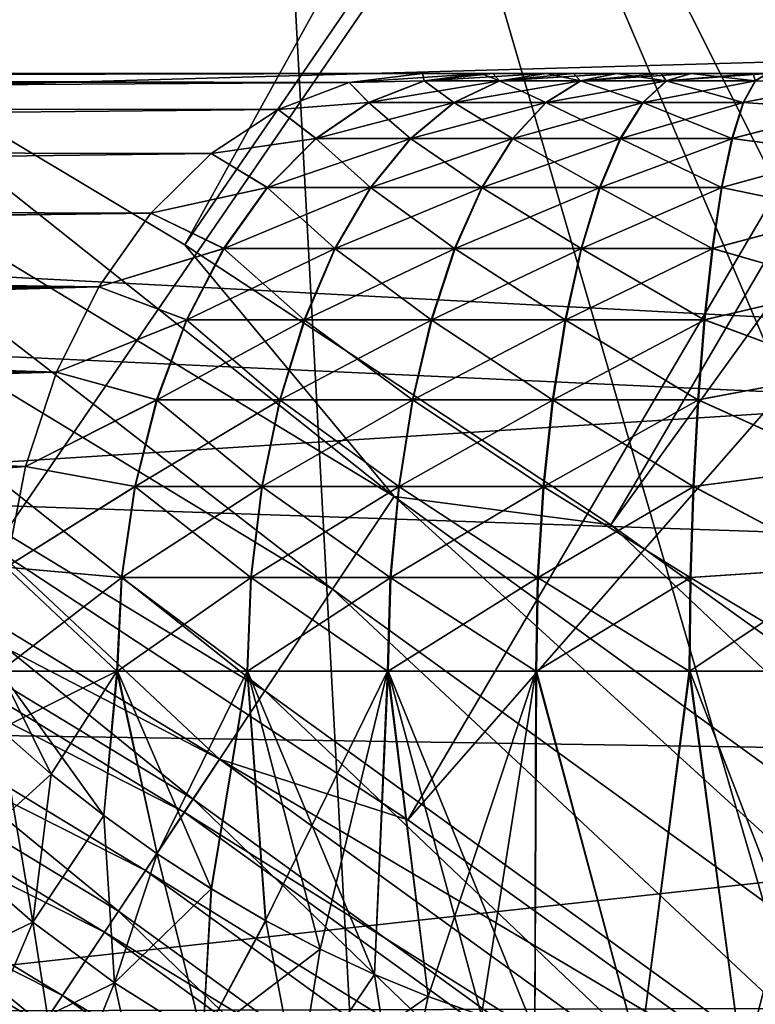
# Model space of a CAD drawing. Header units: metres. Extents: x -37.4 to 37.6, y -35 to 35.
# Tile 291 of 372: x 10.7 to 11.9, y 16.2 to 17.8. Entities that reach past the tile are written whole.
import ezdxf

# ---------------------------------------------------------------- set-up
doc = ezdxf.new("R2010")
doc.units = ezdxf.units.M
doc.layers.add('solid_506616_SW0001', color=7, linetype='CONTINUOUS')

msp = doc.modelspace()

# ---------------------------------------------------------------- linework, layer by layer
at = {"layer": 'solid_506616_SW0001'}
for points in [[(15.42885, 27.849329, 6.765283), (9.218239, 17.7777, 20.116411), (8.4757, 18.143457, 20.116411)], [(15.42885, 27.849329, 6.765283), (9.945026, 17.381571, 20.116411), (9.218239, 17.7777, 20.116411)], [(15.42885, 27.849329, 6.765283), (17.333937, 26.705227, 6.765283), (9.945026, 17.381571, 20.116411)], [(10.242582, 17.901627, 20.646507), (10.973617, 17.46306, 20.646507), (16.699854, 27.80756, 7.295379)], [(10.973617, 17.46306, 20.646507), (17.660151, 27.207804, 7.295379), (16.699854, 27.80756, 7.295379)], [(10.973617, 17.46306, 20.646507), (11.685904, 16.994658, 20.646507), (17.660151, 27.207804, 7.295379)], [(11.685904, 16.994658, 20.646507), (18.598932, 26.5749, 7.295379), (17.660151, 27.207804, 7.295379)], [(17.333937, 26.705227, 6.765283), (10.654824, 16.955744, 20.116411), (9.945026, 17.381571, 20.116411)], [(17.333937, 26.705227, 6.765283), (11.346418, 16.50095, 20.116411), (10.654824, 16.955744, 20.116411)], [(17.333937, 26.705227, 6.765283), (19.154575, 25.431021, 6.765283), (11.346418, 16.50095, 20.116411)], [(11.685904, 16.994658, 20.646507), (12.378224, 16.497221, 20.646507), (18.598932, 26.5749, 7.295379)], [(19.154575, 25.431021, 6.765283), (12.018627, 16.017963, 20.116411), (11.346418, 16.50095, 20.116411)], [(2.955461, 16.741091, -118.800003), (-11.07969, 19.325901, -118.800003), (11.07969, 19.325901, -118.800003)], [(4.404705, 16.419394, -118.800003), (2.955461, 16.741091, -118.800003), (11.07969, 19.325901, -118.800003)], [(5.820443, 15.972525, -118.800003), (4.404705, 16.419394, -118.800003), (11.07969, 19.325901, -118.800003)], [(5.563534, 18.167198, -102.800003), (7.084664, 17.629654, -102.800003), (11.07969, 19.325901, -102.800003)], [(5.820443, 15.972525, -118.800003), (11.07969, 19.325901, -118.800003), (19.325901, 11.07969, -118.800003)], [(7.084664, 17.629654, -102.800003), (8.553903, 16.965553, -102.800003), (11.07969, 19.325901, -102.800003)], [(8.553903, 16.965553, -102.800003), (9.961311, 16.179316, -102.800003), (11.07969, 19.325901, -102.800003)], [(9.961311, 16.179316, -102.800003), (11.29814, 15.275865, -102.800003), (11.07969, 19.325901, -102.800003)], [(11.07969, 19.325901, -102.800003), (19.325901, 11.07969, -118.800003), (11.07969, 19.325901, -118.800003)], [(19.325901, 11.07969, -102.800003), (19.325901, 11.07969, -118.800003), (11.07969, 19.325901, -102.800003)], [(14.7827, 11.936046, -102.800003), (19.325901, 11.07969, -102.800003), (11.07969, 19.325901, -102.800003)], [(13.717233, 13.146718, -102.800003), (14.7827, 11.936046, -102.800003), (11.07969, 19.325901, -102.800003)], [(12.552989, 14.262619, -102.800003), (13.717233, 13.146718, -102.800003), (11.07969, 19.325901, -102.800003)], [(11.29814, 15.275865, -102.800003), (12.552989, 14.262619, -102.800003), (11.07969, 19.325901, -102.800003)], [(2.285989, 17.854227, -3.846846), (29.793741, 18.366613, -3.846846), (30.954493, 16.334408, -3.846846)], [(7.084486, 17.629759, -3.596469), (28.854807, 18.253193, -3.596469), (5.563947, 18.167055, -3.596469)], [(8.553782, 16.965578, -3.596469), (28.854807, 18.253193, -3.596469), (7.084486, 17.629759, -3.596469)], [(9.96154, 16.179197, -3.596469), (28.854807, 18.253193, -3.596469), (8.553782, 16.965578, -3.596469)], [(9.96154, 16.179197, -3.596469), (30.033173, 16.241463, -3.596469), (28.854807, 18.253193, -3.596469)], [(7.922601, 18.122896, 73.908539), (7.914448, 18.111372, 73.993156), (11.377851, 15.660267, 73.912338)], [(7.926574, 18.128437, 73.823029), (7.922601, 18.122896, 73.908539), (11.381759, 15.665631, 73.742737)], [(7.922601, 18.122896, 73.908539), (11.377851, 15.660267, 73.912338), (11.381759, 15.665631, 73.742737)], [(7.926574, 18.128437, 73.823029), (10.907523, 16.009262, 73.742653), (9.951627, 16.696335, 73.741989)], [(7.926574, 18.128437, 73.823029), (11.381759, 15.665631, 73.742737), (10.907523, 16.009262, 73.742653)], [(7.914448, 18.111372, 73.993156), (7.902176, 18.093946, 74.076248), (11.377851, 15.660267, 73.912338)], [(7.902176, 18.093946, 74.076248), (7.885874, 18.070747, 74.157204), (11.357141, 15.631762, 74.078407)], [(7.902176, 18.093946, 74.076248), (11.357141, 15.631762, 74.078407), (11.377851, 15.660267, 73.912338)], [(7.885874, 18.070747, 74.157204), (7.865663, 18.041946, 74.235443), (11.357141, 15.631762, 74.078407)], [(7.865663, 18.041946, 74.235443), (7.841691, 18.007755, 74.310371), (11.320217, 15.580941, 74.236122)], [(7.865663, 18.041946, 74.235443), (11.320217, 15.580941, 74.236122), (11.357141, 15.631762, 74.078407)], [(7.841691, 18.007755, 74.310371), (7.814134, 17.968424, 74.381454), (11.320217, 15.580941, 74.236122)], [(7.814134, 17.968424, 74.381454), (7.783196, 17.924244, 74.448158), (11.268145, 15.50927, 74.380936)], [(7.814134, 17.968424, 74.381454), (11.268145, 15.50927, 74.380936), (11.320217, 15.580941, 74.236122)], [(7.783196, 17.924244, 74.448158), (7.749104, 17.87554, 74.509995), (11.268145, 15.50927, 74.380936)], [(9.825374, 17.734961, 20.937851), (11.220584, 16.886839, 20.937851), (9.915587, 17.8978, 20.805447)], [(9.915587, 17.8978, 20.805447), (11.323609, 17.041889, 20.805447), (10.242582, 17.901627, 20.646507)], [(11.220584, 16.886839, 20.937851), (11.323609, 17.041889, 20.805447), (9.915587, 17.8978, 20.805447)], [(11.323609, 17.041889, 20.805447), (10.973617, 17.46306, 20.646507), (10.242582, 17.901627, 20.646507)], [(7.749104, 17.87554, 74.509995), (7.712108, 17.822666, 74.566513), (11.202425, 15.418814, 74.508682)], [(7.749104, 17.87554, 74.509995), (11.202425, 15.418814, 74.508682), (11.268145, 15.50927, 74.380936)], [(3.792143, 17.596012, -3.846846), (2.285989, 17.854227, -3.846846), (30.954493, 16.334408, -3.846846)], [(7.712108, 17.822666, 74.566513), (7.672482, 17.766016, 74.617294), (11.202425, 15.418814, 74.508682)], [(7.672482, 17.766016, 74.617294), (7.630515, 17.706003, 74.661964), (11.12495, 15.31218, 74.615677)], [(7.672482, 17.766016, 74.617294), (11.12495, 15.31218, 74.615677), (11.202425, 15.418814, 74.508682)], [(5.00411, 17.736166, -137.124313), (5.12132, 17.75, -137.007111), (11.248532, 17.734808, -143.379898)], [(5.00411, 17.736166, -135.475677), (11.248532, 17.734808, -129.220108), (11.371321, 17.75, -129.342896)], [(5.12132, 17.75, -135.592896), (5.00411, 17.736166, -135.475677), (11.371321, 17.75, -129.342896)], [(5.12132, 17.75, -137.007111), (11.371321, 17.75, -143.257111), (11.248532, 17.734808, -143.379898)], [(11.371321, 17.75, -129.342896), (11.371321, 17.75, -143.257111), (5.12132, 17.75, -137.007111)], [(5.12132, 17.75, -135.592896), (11.371321, 17.75, -129.342896), (5.12132, 17.75, -137.007111)], [(11.248532, 17.734808, -143.379898), (11.371321, 17.75, -143.257111), (11.373954, 17.737688, -143.467087)], [(11.248532, 17.734808, -129.220108), (11.374434, 17.737688, -129.132538), (11.469727, 17.75, -129.256454)], [(11.371321, 17.75, -129.342896), (11.248532, 17.734808, -129.220108), (11.469727, 17.75, -129.256454)], [(11.371321, 17.75, -143.257111), (11.46931, 17.75, -143.343231), (11.373954, 17.737688, -143.467087)], [(11.469727, 17.75, -129.256454), (11.46931, 17.75, -143.343231), (11.371321, 17.75, -143.257111)], [(11.371321, 17.75, -129.342896), (11.469727, 17.75, -129.256454), (11.371321, 17.75, -143.257111)], [(11.499817, 17.737688, -143.55127), (11.373954, 17.737688, -143.467087), (11.46931, 17.75, -143.343231)], [(11.374434, 17.737688, -129.132538), (11.500341, 17.737688, -129.048416), (11.578197, 17.75, -129.18425)], [(11.488924, 17.75, -129.242126), (11.374434, 17.737688, -129.132538), (11.578197, 17.75, -129.18425)], [(11.488924, 17.75, -129.242126), (11.469727, 17.75, -129.256454), (11.374434, 17.737688, -129.132538)], [(11.488924, 17.75, -143.357864), (11.499817, 17.737688, -143.55127), (11.46931, 17.75, -143.343231)], [(11.488924, 17.75, -129.242126), (11.488924, 17.75, -143.357864), (11.46931, 17.75, -143.343231)], [(11.488924, 17.75, -129.242126), (11.46931, 17.75, -143.343231), (11.469727, 17.75, -129.256454)], [(11.488924, 17.75, -143.357864), (11.577741, 17.75, -143.415482), (11.499817, 17.737688, -143.55127)], [(11.578197, 17.75, -129.18425), (11.577741, 17.75, -143.415482), (11.488924, 17.75, -143.357864)], [(11.488924, 17.75, -129.242126), (11.578197, 17.75, -129.18425), (11.488924, 17.75, -143.357864)], [(11.635599, 17.737688, -143.618286), (11.499817, 17.737688, -143.55127), (11.577741, 17.75, -143.415482)], [(11.500341, 17.737688, -129.048416), (11.636159, 17.737688, -128.981476), (11.695983, 17.75, -129.126022)], [(11.623488, 17.75, -129.159592), (11.500341, 17.737688, -129.048416), (11.695983, 17.75, -129.126022)], [(11.623488, 17.75, -129.159592), (11.578197, 17.75, -129.18425), (11.500341, 17.737688, -129.048416)], [(11.623488, 17.75, -143.440399), (11.635599, 17.737688, -143.618286), (11.577741, 17.75, -143.415482)], [(11.623488, 17.75, -129.159592), (11.623488, 17.75, -143.440399), (11.577741, 17.75, -143.415482)], [(11.623488, 17.75, -129.159592), (11.577741, 17.75, -143.415482), (11.578197, 17.75, -129.18425)], [(11.623488, 17.75, -143.440399), (11.695504, 17.75, -143.473785), (11.635599, 17.737688, -143.618286)], [(11.695983, 17.75, -129.126022), (11.695504, 17.75, -143.473785), (11.623488, 17.75, -143.440399)], [(11.623488, 17.75, -129.159592), (11.695983, 17.75, -129.126022), (11.623488, 17.75, -143.440399)], [(11.778974, 17.737688, -143.666992), (11.635599, 17.737688, -143.618286), (11.695504, 17.75, -143.473785)], [(11.636159, 17.737688, -128.981476), (11.779558, 17.737688, -128.932846), (11.820474, 17.75, -129.083969)], [(11.770506, 17.75, -129.098694), (11.636159, 17.737688, -128.981476), (11.820474, 17.75, -129.083969)], [(11.770506, 17.75, -129.098694), (11.695983, 17.75, -129.126022), (11.636159, 17.737688, -128.981476)], [(11.770506, 17.75, -143.501297), (11.778974, 17.737688, -143.666992), (11.695504, 17.75, -143.473785)], [(11.770506, 17.75, -129.098694), (11.770506, 17.75, -143.501297), (11.695504, 17.75, -143.473785)], [(11.770506, 17.75, -129.098694), (11.695504, 17.75, -143.473785), (11.695983, 17.75, -129.126022)], [(11.770506, 17.75, -143.501297), (11.819964, 17.75, -143.5159), (11.778974, 17.737688, -143.666992)], [(11.820474, 17.75, -129.083969), (11.819964, 17.75, -143.5159), (11.770506, 17.75, -143.501297)], [(11.770506, 17.75, -129.098694), (11.820474, 17.75, -129.083969), (11.770506, 17.75, -143.501297)], [(11.927483, 17.737688, -143.696548), (11.778974, 17.737688, -143.666992), (11.819964, 17.75, -143.5159)], [(11.779558, 17.737688, -128.932846), (11.928082, 17.737688, -128.903381), (11.948239, 17.75, -129.058395)], [(11.924019, 17.75, -129.061905), (11.779558, 17.737688, -128.932846), (11.948239, 17.75, -129.058395)], [(11.924019, 17.75, -129.061905), (11.820474, 17.75, -129.083969), (11.779558, 17.737688, -128.932846)], [(11.92402, 17.75, -143.538086), (11.927483, 17.737688, -143.696548), (11.819964, 17.75, -143.5159)], [(11.924019, 17.75, -129.061905), (11.92402, 17.75, -143.538086), (11.819964, 17.75, -143.5159)], [(11.924019, 17.75, -129.061905), (11.819964, 17.75, -143.5159), (11.820474, 17.75, -129.083969)], [(11.924019, 17.75, -129.061905), (11.948239, 17.75, -129.058395), (11.92402, 17.75, -143.538086)], [(11.92402, 17.75, -143.538086), (11.947719, 17.75, -143.541534), (11.927483, 17.737688, -143.696548)], [(11.948239, 17.75, -129.058395), (11.947719, 17.75, -143.541534), (11.92402, 17.75, -143.538086)], [(11.947719, 17.75, -143.541534), (12.078427, 17.734808, -143.723648), (11.927483, 17.737688, -143.696548)], [(4.889808, 17.694883, -137.238617), (5.00411, 17.736166, -137.124313), (11.248532, 17.734808, -143.379898)], [(5.00411, 17.736166, -135.475677), (4.889808, 17.694883, -135.361374), (11.248532, 17.734808, -129.220108)], [(4.889808, 17.694883, -137.238617), (11.248532, 17.734808, -143.379898), (11.129476, 17.689693, -143.498947)], [(4.889808, 17.694883, -135.361374), (11.129476, 17.689693, -129.101044), (11.248532, 17.734808, -129.220108)], [(9.72647, 17.556438, 21.040487), (11.107636, 16.716852, 21.040487), (9.825374, 17.734961, 20.937851)], [(11.107636, 16.716852, 21.040487), (11.220584, 16.886839, 20.937851), (9.825374, 17.734961, 20.937851)], [(11.129476, 17.689693, -143.498947), (11.248532, 17.734808, -143.379898), (11.281004, 17.701057, -143.588089)], [(11.248532, 17.734808, -129.220108), (11.129476, 17.689693, -129.101044), (11.281549, 17.701057, -129.01149)], [(11.248532, 17.734808, -143.379898), (11.373954, 17.737688, -143.467087), (11.281004, 17.701057, -143.588089)], [(11.248532, 17.734808, -129.220108), (11.281549, 17.701057, -129.01149), (11.374434, 17.737688, -129.132538)], [(11.423473, 17.701057, -143.68338), (11.281004, 17.701057, -143.588089), (11.373954, 17.737688, -143.467087)], [(11.281549, 17.701057, -129.01149), (11.424067, 17.701057, -128.916275), (11.500341, 17.737688, -129.048416)], [(11.374434, 17.737688, -129.132538), (11.281549, 17.701057, -129.01149), (11.500341, 17.737688, -129.048416)], [(11.499817, 17.737688, -143.55127), (11.423473, 17.701057, -143.68338), (11.373954, 17.737688, -143.467087)], [(11.577171, 17.701057, -143.759247), (11.423473, 17.701057, -143.68338), (11.499817, 17.737688, -143.55127)], [(11.424067, 17.701057, -128.916275), (11.577805, 17.701057, -128.8405), (11.636159, 17.737688, -128.981476)], [(11.500341, 17.737688, -129.048416), (11.424067, 17.701057, -128.916275), (11.636159, 17.737688, -128.981476)], [(11.635599, 17.737688, -143.618286), (11.577171, 17.701057, -143.759247), (11.499817, 17.737688, -143.55127)], [(11.739463, 17.701057, -143.814362), (11.577171, 17.701057, -143.759247), (11.635599, 17.737688, -143.618286)], [(11.577805, 17.701057, -128.8405), (11.740125, 17.701057, -128.785446), (11.779558, 17.737688, -128.932846)], [(11.636159, 17.737688, -128.981476), (11.577805, 17.701057, -128.8405), (11.779558, 17.737688, -128.932846)], [(11.778974, 17.737688, -143.666992), (11.739463, 17.701057, -143.814362), (11.635599, 17.737688, -143.618286)], [(11.907566, 17.701057, -143.847824), (11.739463, 17.701057, -143.814362), (11.778974, 17.737688, -143.666992)], [(11.740125, 17.701057, -128.785446), (11.908246, 17.701057, -128.75209), (11.928082, 17.737688, -128.903381)], [(11.779558, 17.737688, -128.932846), (11.740125, 17.701057, -128.785446), (11.928082, 17.737688, -128.903381)], [(11.927483, 17.737688, -143.696548), (11.907566, 17.701057, -143.847824), (11.778974, 17.737688, -143.666992)], [(11.927483, 17.737688, -143.696548), (12.078427, 17.734808, -143.723648), (11.907566, 17.701057, -143.847824)], [(11.907566, 17.701057, -143.847824), (12.078427, 17.734808, -143.723648), (12.078427, 17.689693, -143.892014)], [(11.928082, 17.737688, -128.903381), (11.908246, 17.701057, -128.75209), (12.078427, 17.734808, -128.876358)], [(11.908246, 17.701057, -128.75209), (12.078427, 17.689693, -128.707977), (12.078427, 17.734808, -128.876358)], [(4.78195, 17.6273, -137.346481), (4.889808, 17.694883, -137.238617), (11.129476, 17.689693, -143.498947)], [(4.889808, 17.694883, -135.361374), (4.78195, 17.6273, -135.253525), (11.129476, 17.689693, -129.101044)], [(7.630515, 17.706003, 74.661964), (7.586514, 17.643072, 74.700195), (11.12495, 15.31218, 74.615677)], [(11.129476, 17.689693, -143.498947), (11.281004, 17.701057, -143.588089), (11.19269, 17.641006, -143.703064)], [(11.129476, 17.689693, -129.101044), (11.193294, 17.641006, -128.896469), (11.281549, 17.701057, -129.01149)], [(11.350938, 17.641006, -143.808914), (11.19269, 17.641006, -143.703064), (11.281004, 17.701057, -143.588089)], [(11.193294, 17.641006, -128.896469), (11.351597, 17.641006, -128.79071), (11.424067, 17.701057, -128.916275)], [(11.281549, 17.701057, -129.01149), (11.193294, 17.641006, -128.896469), (11.424067, 17.701057, -128.916275)], [(11.423473, 17.701057, -143.68338), (11.350938, 17.641006, -143.808914), (11.281004, 17.701057, -143.588089)], [(11.521657, 17.641006, -143.893173), (11.350938, 17.641006, -143.808914), (11.423473, 17.701057, -143.68338)], [(11.351597, 17.641006, -128.79071), (11.522361, 17.641006, -128.706543), (11.577805, 17.701057, -128.8405)], [(11.424067, 17.701057, -128.916275), (11.351597, 17.641006, -128.79071), (11.577805, 17.701057, -128.8405)], [(11.577171, 17.701057, -143.759247), (11.521657, 17.641006, -143.893173), (11.423473, 17.701057, -143.68338)], [(11.701922, 17.641006, -143.954391), (11.521657, 17.641006, -143.893173), (11.577171, 17.701057, -143.759247)], [(11.522361, 17.641006, -128.706543), (11.702659, 17.641006, -128.645401), (11.740125, 17.701057, -128.785446)], [(11.577805, 17.701057, -128.8405), (11.522361, 17.641006, -128.706543), (11.740125, 17.701057, -128.785446)], [(11.739463, 17.701057, -143.814362), (11.701922, 17.641006, -143.954391), (11.577171, 17.701057, -143.759247)], [(11.888643, 17.641006, -143.991547), (11.701922, 17.641006, -143.954391), (11.739463, 17.701057, -143.814362)], [(11.702659, 17.641006, -128.645401), (11.889399, 17.641006, -128.608353), (11.908246, 17.701057, -128.75209)], [(11.740125, 17.701057, -128.785446), (11.702659, 17.641006, -128.645401), (11.908246, 17.701057, -128.75209)], [(11.907566, 17.701057, -143.847824), (11.888643, 17.641006, -143.991547), (11.739463, 17.701057, -143.814362)], [(11.907566, 17.701057, -143.847824), (12.078427, 17.689693, -143.892014), (11.888643, 17.641006, -143.991547)], [(11.908246, 17.701057, -128.75209), (11.889399, 17.641006, -128.608353), (12.078427, 17.689693, -128.707977)], [(4.78195, 17.6273, -137.346481), (11.129476, 17.689693, -143.498947), (11.017767, 17.616026, -143.610657)], [(4.78195, 17.6273, -135.253525), (11.017767, 17.616026, -128.989334), (11.129476, 17.689693, -129.101044)], [(11.017767, 17.616026, -143.610657), (11.129476, 17.689693, -143.498947), (11.19269, 17.641006, -143.703064)], [(11.129476, 17.689693, -129.101044), (11.017767, 17.616026, -128.989334), (11.193294, 17.641006, -128.896469)], [(11.888643, 17.641006, -143.991547), (12.078427, 17.689693, -143.892014), (12.078427, 17.616026, -144.050003)], [(11.889399, 17.641006, -128.608353), (12.078427, 17.616026, -128.550003), (12.078427, 17.689693, -128.707977)], [(4.68363, 17.5354, -137.444794), (4.78195, 17.6273, -137.346481), (11.017767, 17.616026, -143.610657)], [(4.78195, 17.6273, -135.253525), (4.68363, 17.5354, -135.155197), (11.017767, 17.616026, -128.989334)], [(7.586514, 17.643072, 74.700195), (7.540803, 17.577681, 74.731712), (11.037954, 15.19244, 74.69883)], [(7.586514, 17.643072, 74.700195), (11.037954, 15.19244, 74.69883), (11.12495, 15.31218, 74.615677)], [(11.017767, 17.616026, -143.610657), (11.19269, 17.641006, -143.703064), (11.111185, 17.559017, -143.809174)], [(11.017767, 17.616026, -128.989334), (11.111845, 17.559017, -128.790329), (11.193294, 17.641006, -128.896469)], [(11.283995, 17.559017, -143.924744), (11.111185, 17.559017, -143.809174), (11.19269, 17.641006, -143.703064)], [(11.111845, 17.559017, -128.790329), (11.284715, 17.559017, -128.674835), (11.351597, 17.641006, -128.79071)], [(11.193294, 17.641006, -128.896469), (11.111845, 17.559017, -128.790329), (11.351597, 17.641006, -128.79071)], [(11.350938, 17.641006, -143.808914), (11.283995, 17.559017, -143.924744), (11.19269, 17.641006, -143.703064)], [(11.470424, 17.559017, -144.016769), (11.283995, 17.559017, -143.924744), (11.350938, 17.641006, -143.808914)], [(11.284715, 17.559017, -128.674835), (11.471192, 17.559017, -128.582916), (11.522361, 17.641006, -128.706543)], [(11.351597, 17.641006, -128.79071), (11.284715, 17.559017, -128.674835), (11.522361, 17.641006, -128.706543)], [(11.521657, 17.641006, -143.893173), (11.470424, 17.559017, -144.016769), (11.350938, 17.641006, -143.808914)], [(11.667277, 17.559017, -144.083633), (11.470424, 17.559017, -144.016769), (11.521657, 17.641006, -143.893173)], [(11.471192, 17.559017, -128.582916), (11.66808, 17.559017, -128.516159), (11.702659, 17.641006, -128.645401)], [(11.522361, 17.641006, -128.706543), (11.471192, 17.559017, -128.582916), (11.702659, 17.641006, -128.645401)], [(11.701922, 17.641006, -143.954391), (11.667277, 17.559017, -144.083633), (11.521657, 17.641006, -143.893173)], [(11.87118, 17.559017, -144.124207), (11.667277, 17.559017, -144.083633), (11.701922, 17.641006, -143.954391)], [(11.66808, 17.559017, -128.516159), (11.872004, 17.559017, -128.475693), (11.889399, 17.641006, -128.608353)], [(11.702659, 17.641006, -128.645401), (11.66808, 17.559017, -128.516159), (11.889399, 17.641006, -128.608353)], [(11.888643, 17.641006, -143.991547), (11.87118, 17.559017, -144.124207), (11.701922, 17.641006, -143.954391)], [(11.888643, 17.641006, -143.991547), (12.078427, 17.616026, -144.050003), (11.87118, 17.559017, -144.124207)], [(11.889399, 17.641006, -128.608353), (11.872004, 17.559017, -128.475693), (12.078427, 17.616026, -128.550003)], [(4.68363, 17.5354, -137.444794), (11.017767, 17.616026, -143.610657), (10.9168, 17.516045, -143.711624)], [(4.68363, 17.5354, -135.155197), (10.9168, 17.516045, -128.888367), (11.017767, 17.616026, -128.989334)], [(10.9168, 17.516045, -143.711624), (11.017767, 17.616026, -143.610657), (11.111185, 17.559017, -143.809174)], [(11.017767, 17.616026, -128.989334), (10.9168, 17.516045, -128.888367), (11.111845, 17.559017, -128.790329)], [(11.87118, 17.559017, -144.124207), (12.078427, 17.616026, -144.050003), (12.078427, 17.516045, -144.192795)], [(11.872004, 17.559017, -128.475693), (12.078427, 17.516045, -128.407211), (12.078427, 17.616026, -128.550003)], [(5.271108, 17.210894, -3.846846), (3.792143, 17.596012, -3.846846), (30.954493, 16.334408, -3.846846)], [(7.540803, 17.577681, 74.731712), (7.493768, 17.510281, 74.756279), (11.037954, 15.19244, 74.69883)], [(9.621166, 17.366365, 21.110979), (10.98738, 16.535868, 21.110979), (9.72647, 17.556438, 21.040487)], [(10.98738, 16.535868, 21.110979), (11.107636, 16.716852, 21.040487), (9.72647, 17.556438, 21.040487)], [(10.9168, 17.516045, -143.711624), (11.111185, 17.559017, -143.809174), (11.038497, 17.457108, -143.903793)], [(10.9168, 17.516045, -128.888367), (11.039207, 17.457108, -128.695663), (11.111845, 17.559017, -128.790329)], [(11.224294, 17.457108, -144.028061), (11.038497, 17.457108, -143.903793), (11.111185, 17.559017, -143.809174)], [(11.039207, 17.457108, -128.695663), (11.225067, 17.457108, -128.571487), (11.284715, 17.559017, -128.674835)], [(11.111845, 17.559017, -128.790329), (11.039207, 17.457108, -128.695663), (11.284715, 17.559017, -128.674835)], [(11.283995, 17.559017, -143.924744), (11.224294, 17.457108, -144.028061), (11.111185, 17.559017, -143.809174)], [(11.424733, 17.457108, -144.126984), (11.224294, 17.457108, -144.028061), (11.283995, 17.559017, -143.924744)], [(11.225067, 17.457108, -128.571487), (11.425558, 17.457108, -128.472672), (11.471192, 17.559017, -128.582916)], [(11.284715, 17.559017, -128.674835), (11.225067, 17.457108, -128.571487), (11.471192, 17.559017, -128.582916)], [(11.470424, 17.559017, -144.016769), (11.424733, 17.457108, -144.126984), (11.283995, 17.559017, -143.924744)], [(11.636379, 17.457108, -144.198883), (11.424733, 17.457108, -144.126984), (11.470424, 17.559017, -144.016769)], [(11.425558, 17.457108, -128.472672), (11.637243, 17.457108, -128.400894), (11.66808, 17.559017, -128.516159)], [(11.471192, 17.559017, -128.582916), (11.425558, 17.457108, -128.472672), (11.66808, 17.559017, -128.516159)], [(11.667277, 17.559017, -144.083633), (11.636379, 17.457108, -144.198883), (11.470424, 17.559017, -144.016769)], [(11.855605, 17.457108, -144.242508), (11.636379, 17.457108, -144.198883), (11.667277, 17.559017, -144.083633)], [(11.637243, 17.457108, -128.400894), (11.856491, 17.457108, -128.357376), (11.872004, 17.559017, -128.475693)], [(11.66808, 17.559017, -128.516159), (11.637243, 17.457108, -128.400894), (11.872004, 17.559017, -128.475693)], [(11.87118, 17.559017, -144.124207), (11.855605, 17.457108, -144.242508), (11.667277, 17.559017, -144.083633)], [(11.87118, 17.559017, -144.124207), (12.078427, 17.516045, -144.192795), (11.855605, 17.457108, -144.242508)], [(11.872004, 17.559017, -128.475693), (11.856491, 17.457108, -128.357376), (12.078427, 17.516045, -128.407211)], [(5.847786, 17.461697, -138.727036), (4.68363, 17.5354, -137.444794), (10.9168, 17.516045, -143.711624)], [(5.851322, 17.46137, -133.868958), (10.9168, 17.516045, -128.888367), (4.68363, 17.5354, -135.155197)], [(5.847786, 17.461697, -138.727036), (10.9168, 17.516045, -143.711624), (10.829645, 17.392788, -143.798782)], [(5.851322, 17.46137, -133.868958), (5.980546, 17.450481, -133.72438), (10.9168, 17.516045, -128.888367)], [(5.980546, 17.450481, -133.72438), (10.829645, 17.392788, -128.801224), (10.9168, 17.516045, -128.888367)], [(10.829645, 17.392788, -143.798782), (10.9168, 17.516045, -143.711624), (11.038497, 17.457108, -143.903793)], [(10.9168, 17.516045, -128.888367), (10.829645, 17.392788, -128.801224), (11.039207, 17.457108, -128.695663)], [(11.855605, 17.457108, -144.242508), (12.078427, 17.516045, -144.192795), (12.078427, 17.392788, -144.31604)], [(11.856491, 17.457108, -128.357376), (12.078427, 17.392788, -128.283951), (12.078427, 17.516045, -128.407211)], [(11.037954, 15.19244, 74.69883), (7.493768, 17.510281, 74.756279), (9.222909, 16.298571, 74.755966)], [(11.323609, 17.041889, 20.805447), (11.685904, 16.994658, 20.646507), (10.973617, 17.46306, 20.646507)], [(5.97651, 17.450863, -138.871048), (5.847786, 17.461697, -138.727036), (10.829645, 17.392788, -143.798782)], [(6.656525, 17.384127, -139.635818), (5.97651, 17.450863, -138.871048), (10.829645, 17.392788, -143.798782)], [(5.980546, 17.450481, -133.72438), (6.661695, 17.38356, -132.958344), (10.829645, 17.392788, -128.801224)], [(10.829645, 17.392788, -143.798782), (11.038497, 17.457108, -143.903793), (10.976416, 17.337786, -143.984619)], [(10.829645, 17.392788, -128.801224), (10.977167, 17.337786, -128.614807), (11.039207, 17.457108, -128.695663)], [(11.173304, 17.337786, -144.116302), (10.976416, 17.337786, -143.984619), (11.038497, 17.457108, -143.903793)], [(10.977167, 17.337786, -128.614807), (11.174124, 17.337786, -128.483231), (11.225067, 17.457108, -128.571487)], [(11.039207, 17.457108, -128.695663), (10.977167, 17.337786, -128.614807), (11.225067, 17.457108, -128.571487)], [(11.224294, 17.457108, -144.028061), (11.173304, 17.337786, -144.116302), (11.038497, 17.457108, -143.903793)], [(11.385709, 17.337786, -144.22113), (11.173304, 17.337786, -144.116302), (11.224294, 17.457108, -144.028061)], [(11.174124, 17.337786, -128.483231), (11.386584, 17.337786, -128.37851), (11.425558, 17.457108, -128.472672)], [(11.225067, 17.457108, -128.571487), (11.174124, 17.337786, -128.483231), (11.425558, 17.457108, -128.472672)], [(11.424733, 17.457108, -144.126984), (11.385709, 17.337786, -144.22113), (11.224294, 17.457108, -144.028061)], [(11.60999, 17.337786, -144.297318), (11.385709, 17.337786, -144.22113), (11.424733, 17.457108, -144.126984)], [(11.386584, 17.337786, -128.37851), (11.610906, 17.337786, -128.302444), (11.637243, 17.457108, -128.400894)], [(11.425558, 17.457108, -128.472672), (11.386584, 17.337786, -128.37851), (11.637243, 17.457108, -128.400894)], [(11.636379, 17.457108, -144.198883), (11.60999, 17.337786, -144.297318), (11.424733, 17.457108, -144.126984)], [(11.842303, 17.337786, -144.343536), (11.60999, 17.337786, -144.297318), (11.636379, 17.457108, -144.198883)], [(11.610906, 17.337786, -128.302444), (11.843242, 17.337786, -128.256332), (11.856491, 17.457108, -128.357376)], [(11.637243, 17.457108, -128.400894), (11.610906, 17.337786, -128.302444), (11.856491, 17.457108, -128.357376)], [(11.855605, 17.457108, -144.242508), (11.842303, 17.337786, -144.343536), (11.636379, 17.457108, -144.198883)], [(11.855605, 17.457108, -144.242508), (12.078427, 17.392788, -144.31604), (11.842303, 17.337786, -144.343536)], [(11.856491, 17.457108, -128.357376), (11.843242, 17.337786, -128.256332), (12.078427, 17.392788, -128.283951)], [(9.65991, 17.436296, 20.203356), (11.031625, 16.602457, 20.203356), (9.608325, 17.343185, 20.272356)], [(10.654824, 16.955744, 20.116411), (11.031625, 16.602457, 20.203356), (9.65991, 17.436296, 20.203356)], [(6.656525, 17.384127, -139.635818), (10.829645, 17.392788, -143.798782), (10.758948, 17.25, -143.869476)], [(6.999971, 17.343983, -140.023468), (6.656525, 17.384127, -139.635818), (10.758948, 17.25, -143.869476)], [(6.661695, 17.38356, -132.958344), (7.003461, 17.343565, -132.572617), (10.829645, 17.392788, -128.801224)], [(7.003461, 17.343565, -132.572617), (7.370156, 17.296047, -132.159286), (10.829645, 17.392788, -128.801224)], [(7.370156, 17.296047, -132.159286), (10.758948, 17.25, -128.730515), (10.829645, 17.392788, -128.801224)], [(10.758948, 17.25, -143.869476), (10.829645, 17.392788, -143.798782), (10.976416, 17.337786, -143.984619)], [(10.829645, 17.392788, -128.801224), (10.758948, 17.25, -128.730515), (10.977167, 17.337786, -128.614807)], [(11.842303, 17.337786, -144.343536), (12.078427, 17.392788, -144.31604), (12.078427, 17.25, -144.416031)], [(11.843242, 17.337786, -128.256332), (12.078427, 17.25, -128.183975), (12.078427, 17.392788, -128.283951)], [(9.5119, 17.169136, 21.147696), (10.862597, 16.348072, 21.147696), (9.621166, 17.366365, 21.110979)], [(10.862597, 16.348072, 21.147696), (10.98738, 16.535868, 21.110979), (9.621166, 17.366365, 21.110979)], [(7.364376, 17.296824, -140.434204), (6.999971, 17.343983, -140.023468), (10.758948, 17.25, -143.869476)], [(9.608325, 17.343185, 20.272356), (10.972714, 16.513798, 20.272356), (9.551562, 17.240728, 20.321066)], [(11.031625, 16.602457, 20.203356), (10.972714, 16.513798, 20.272356), (9.608325, 17.343185, 20.272356)], [(10.758948, 17.25, -143.869476), (10.976416, 17.337786, -143.984619), (10.92647, 17.203991, -144.049637)], [(10.758948, 17.25, -128.730515), (10.927256, 17.203991, -128.549759), (10.977167, 17.337786, -128.614807)], [(11.132281, 17.203991, -144.187286), (10.92647, 17.203991, -144.049637), (10.976416, 17.337786, -143.984619)], [(10.927256, 17.203991, -128.549759), (11.133139, 17.203991, -128.412216), (11.174124, 17.337786, -128.483231)], [(10.977167, 17.337786, -128.614807), (10.927256, 17.203991, -128.549759), (11.174124, 17.337786, -128.483231)], [(11.173304, 17.337786, -144.116302), (11.132281, 17.203991, -144.187286), (10.976416, 17.337786, -143.984619)], [(11.354313, 17.203991, -144.296875), (11.132281, 17.203991, -144.187286), (11.173304, 17.337786, -144.116302)], [(11.133139, 17.203991, -128.412216), (11.355227, 17.203991, -128.30275), (11.386584, 17.337786, -128.37851)], [(11.174124, 17.337786, -128.483231), (11.133139, 17.203991, -128.412216), (11.386584, 17.337786, -128.37851)], [(11.385709, 17.337786, -144.22113), (11.354313, 17.203991, -144.296875), (11.173304, 17.337786, -144.116302)], [(11.588759, 17.203991, -144.376511), (11.354313, 17.203991, -144.296875), (11.385709, 17.337786, -144.22113)], [(11.355227, 17.203991, -128.30275), (11.589716, 17.203991, -128.223236), (11.610906, 17.337786, -128.302444)], [(11.386584, 17.337786, -128.37851), (11.355227, 17.203991, -128.30275), (11.610906, 17.337786, -128.302444)], [(11.60999, 17.337786, -144.297318), (11.588759, 17.203991, -144.376511), (11.385709, 17.337786, -144.22113)], [(11.831601, 17.203991, -144.424835), (11.588759, 17.203991, -144.376511), (11.60999, 17.337786, -144.297318)], [(11.589716, 17.203991, -128.223236), (11.832582, 17.203991, -128.175049), (11.843242, 17.337786, -128.256332)], [(11.610906, 17.337786, -128.302444), (11.589716, 17.203991, -128.223236), (11.843242, 17.337786, -128.256332)], [(11.842303, 17.337786, -144.343536), (11.831601, 17.203991, -144.424835), (11.60999, 17.337786, -144.297318)], [(11.842303, 17.337786, -144.343536), (12.078427, 17.25, -144.416031), (11.831601, 17.203991, -144.424835)], [(11.843242, 17.337786, -128.256332), (11.832582, 17.203991, -128.175049), (12.078427, 17.25, -128.183975)], [(8.09865, 17.188915, -141.255142), (7.364376, 17.296824, -140.434204), (10.758948, 17.25, -143.869476)], [(7.370156, 17.296047, -132.159286), (8.10435, 17.188011, -131.338531), (10.758948, 17.25, -128.730515)], [(8.09865, 17.188915, -141.255142), (10.758948, 17.25, -143.869476), (10.706858, 17.09202, -143.92157)], [(8.10435, 17.188011, -131.338531), (8.151189, 17.180595, -131.286636), (10.758948, 17.25, -128.730515)], [(8.151189, 17.180595, -131.286636), (10.706858, 17.09202, -128.678436), (10.758948, 17.25, -128.730515)], [(10.706858, 17.09202, -143.92157), (10.758948, 17.25, -143.869476), (10.92647, 17.203991, -144.049637)], [(10.758948, 17.25, -128.730515), (10.706858, 17.09202, -128.678436), (10.927256, 17.203991, -128.549759)], [(11.831601, 17.203991, -144.424835), (12.078427, 17.25, -144.416031), (12.078427, 17.09202, -144.489685)], [(11.832582, 17.203991, -128.175049), (12.078427, 17.09202, -128.110306), (12.078427, 17.25, -128.183975)], [(9.551562, 17.240728, 20.321066), (10.907892, 16.416241, 20.321066), (9.491478, 17.132275, 20.347891)], [(10.972714, 16.513798, 20.272356), (10.907892, 16.416241, 20.321066), (9.551562, 17.240728, 20.321066)], [(6.711617, 16.701876, -3.846846), (5.271108, 17.210894, -3.846846), (30.954493, 16.334408, -3.846846)], [(10.706858, 17.09202, -143.92157), (10.92647, 17.203991, -144.049637), (10.889889, 17.059017, -144.09726)], [(10.706858, 17.09202, -128.678436), (10.890699, 17.059017, -128.502121), (10.927256, 17.203991, -128.549759)], [(11.102236, 17.059017, -144.239288), (10.889889, 17.059017, -144.09726), (10.92647, 17.203991, -144.049637)], [(10.890699, 17.059017, -128.502121), (11.10312, 17.059017, -128.360214), (11.133139, 17.203991, -128.412216)], [(10.927256, 17.203991, -128.549759), (10.890699, 17.059017, -128.502121), (11.133139, 17.203991, -128.412216)], [(11.132281, 17.203991, -144.187286), (11.102236, 17.059017, -144.239288), (10.92647, 17.203991, -144.049637)], [(11.331318, 17.059017, -144.352341), (11.102236, 17.059017, -144.239288), (11.132281, 17.203991, -144.187286)], [(11.10312, 17.059017, -128.360214), (11.332262, 17.059017, -128.247269), (11.355227, 17.203991, -128.30275)], [(11.133139, 17.203991, -128.412216), (11.10312, 17.059017, -128.360214), (11.355227, 17.203991, -128.30275)], [(11.354313, 17.203991, -144.296875), (11.331318, 17.059017, -144.352341), (11.132281, 17.203991, -144.187286)], [(11.57321, 17.059017, -144.434509), (11.331318, 17.059017, -144.352341), (11.354313, 17.203991, -144.296875)], [(11.332262, 17.059017, -128.247269), (11.574197, 17.059017, -128.165222), (11.589716, 17.203991, -128.223236)], [(11.355227, 17.203991, -128.30275), (11.332262, 17.059017, -128.247269), (11.589716, 17.203991, -128.223236)], [(11.588759, 17.203991, -144.376511), (11.57321, 17.059017, -144.434509), (11.354313, 17.203991, -144.296875)], [(11.823763, 17.059017, -144.48436), (11.57321, 17.059017, -144.434509), (11.588759, 17.203991, -144.376511)], [(11.574197, 17.059017, -128.165222), (11.824776, 17.059017, -128.115509), (11.832582, 17.203991, -128.175049)], [(11.589716, 17.203991, -128.223236), (11.574197, 17.059017, -128.165222), (11.832582, 17.203991, -128.175049)], [(11.831601, 17.203991, -144.424835), (11.823763, 17.059017, -144.48436), (11.588759, 17.203991, -144.376511)], [(11.831601, 17.203991, -144.424835), (12.078427, 17.09202, -144.489685), (11.823763, 17.059017, -144.48436)], [(11.832582, 17.203991, -128.175049), (11.824776, 17.059017, -128.115509), (12.078427, 17.09202, -128.110306)], [(8.147738, 17.181149, -141.30954), (8.09865, 17.188915, -141.255142), (10.706858, 17.09202, -143.92157)], [(8.858005, 17.06179, -142.087509), (8.147738, 17.181149, -141.30954), (10.706858, 17.09202, -143.92157)], [(8.151189, 17.180595, -131.286636), (8.862722, 17.060978, -130.507401), (10.706858, 17.09202, -128.678436)], [(9.401199, 16.969318, 21.149786), (10.736176, 16.15781, 21.149786), (9.5119, 17.169136, 21.147696)], [(10.736176, 16.15781, 21.149786), (10.862597, 16.348072, 21.147696), (9.5119, 17.169136, 21.147696)], [(9.491478, 17.132275, 20.347891), (10.839275, 16.312973, 20.347891), (9.430035, 17.021368, 20.351955)], [(10.907892, 16.416241, 20.321066), (10.839275, 16.312973, 20.347891), (9.491478, 17.132275, 20.347891)], [(8.858005, 17.06179, -142.087509), (10.706858, 17.09202, -143.92157), (10.674956, 16.923649, -143.953476)], [(8.862722, 17.060978, -130.507401), (9.302384, 16.980867, -130.035812), (10.706858, 17.09202, -128.678436)], [(9.302384, 16.980867, -130.035812), (10.674956, 16.923649, -128.64653), (10.706858, 17.09202, -128.678436)], [(10.674956, 16.923649, -143.953476), (10.706858, 17.09202, -143.92157), (10.889889, 17.059017, -144.09726)], [(10.706858, 17.09202, -128.678436), (10.674956, 16.923649, -128.64653), (10.890699, 17.059017, -128.502121)], [(11.823763, 17.059017, -144.48436), (12.078427, 17.09202, -144.489685), (12.078427, 16.923649, -144.534805)], [(11.824776, 17.059017, -128.115509), (12.078427, 16.923649, -128.065186), (12.078427, 17.09202, -128.110306)], [(10.674956, 16.923649, -143.953476), (10.889889, 17.059017, -144.09726), (10.867574, 16.906435, -144.126312)], [(10.674956, 16.923649, -128.64653), (10.868399, 16.906435, -128.473068), (10.890699, 17.059017, -128.502121)], [(11.083907, 16.906435, -144.270996), (10.867574, 16.906435, -144.126312), (10.889889, 17.059017, -144.09726)], [(10.868399, 16.906435, -128.473068), (11.084808, 16.906435, -128.328476), (11.10312, 17.059017, -128.360214)], [(10.890699, 17.059017, -128.502121), (10.868399, 16.906435, -128.473068), (11.10312, 17.059017, -128.360214)], [(11.102236, 17.059017, -144.239288), (11.083907, 16.906435, -144.270996), (10.889889, 17.059017, -144.09726)], [(11.317291, 16.906435, -144.386185), (11.083907, 16.906435, -144.270996), (11.102236, 17.059017, -144.239288)], [(11.084808, 16.906435, -128.328476), (11.318253, 16.906435, -128.213409), (11.332262, 17.059017, -128.247269)], [(11.10312, 17.059017, -128.360214), (11.084808, 16.906435, -128.328476), (11.332262, 17.059017, -128.247269)], [(11.331318, 17.059017, -144.352341), (11.317291, 16.906435, -144.386185), (11.102236, 17.059017, -144.239288)], [(11.563725, 16.906435, -144.469894), (11.317291, 16.906435, -144.386185), (11.331318, 17.059017, -144.352341)], [(11.318253, 16.906435, -128.213409), (11.56473, 16.906435, -128.129837), (11.574197, 17.059017, -128.165222)], [(11.332262, 17.059017, -128.247269), (11.318253, 16.906435, -128.213409), (11.574197, 17.059017, -128.165222)], [(11.57321, 17.059017, -144.434509), (11.563725, 16.906435, -144.469894), (11.331318, 17.059017, -144.352341)], [(11.818982, 16.906435, -144.520691), (11.563725, 16.906435, -144.469894), (11.57321, 17.059017, -144.434509)], [(11.56473, 16.906435, -128.129837), (11.820014, 16.906435, -128.079178), (11.824776, 17.059017, -128.115509)], [(11.574197, 17.059017, -128.165222), (11.56473, 16.906435, -128.129837), (11.824776, 17.059017, -128.115509)], [(11.823763, 17.059017, -144.48436), (11.818982, 16.906435, -144.520691), (11.57321, 17.059017, -144.434509)], [(11.823763, 17.059017, -144.48436), (12.078427, 16.923649, -144.534805), (11.818982, 16.906435, -144.520691)], [(11.824776, 17.059017, -128.115509), (11.820014, 16.906435, -128.079178), (12.078427, 16.923649, -128.065186)], [(11.220584, 16.886839, 20.937851), (12.543025, 15.929197, 20.937851), (11.323609, 17.041889, 20.805447)], [(11.323609, 17.041889, 20.805447), (12.658193, 16.075457, 20.805447), (11.685904, 16.994658, 20.646507)], [(12.543025, 15.929197, 20.937851), (12.658193, 16.075457, 20.805447), (11.323609, 17.041889, 20.805447)], [(9.430035, 17.021368, 20.351955), (10.769107, 16.207371, 20.351955), (9.36924, 16.911633, 20.333126)], [(10.839275, 16.312973, 20.347891), (10.769107, 16.207371, 20.351955), (9.430035, 17.021368, 20.351955)], [(12.658193, 16.075457, 20.805447), (12.378224, 16.497221, 20.646507), (11.685904, 16.994658, 20.646507)], [(10.611043, 15.969486, 21.117205), (10.736176, 16.15781, 21.149786), (9.401199, 16.969318, 21.149786)], [(10.654824, 16.955744, 20.116411), (11.346418, 16.50095, 20.116411), (11.031625, 16.602457, 20.203356)], [(10.674956, 16.923649, -143.953476), (10.860074, 16.75, -144.136063), (10.664213, 16.75, -143.964218)], [(10.674956, 16.923649, -128.64653), (10.664213, 16.75, -128.635788), (10.868399, 16.906435, -128.473068)], [(10.674956, 16.923649, -143.953476), (10.867574, 16.906435, -144.126312), (10.860074, 16.75, -144.136063)], [(12.078427, 16.923649, -128.065186), (11.818413, 16.75, -128.066971), (12.078427, 16.75, -128.050003)], [(11.820014, 16.906435, -128.079178), (11.818413, 16.75, -128.066971), (12.078427, 16.923649, -128.065186)], [(11.818982, 16.906435, -144.520691), (12.078427, 16.923649, -144.534805), (12.078427, 16.75, -144.550003)], [(9.36924, 16.911633, 20.333126), (10.699679, 16.102884, 20.333126), (9.311083, 16.806658, 20.292017)], [(10.769107, 16.207371, 20.351955), (10.699679, 16.102884, 20.333126), (9.36924, 16.911633, 20.333126)], [(10.868399, 16.906435, -128.473068), (10.664213, 16.75, -128.635788), (10.860905, 16.75, -128.463287)], [(10.867574, 16.906435, -144.126312), (11.077747, 16.75, -144.281662), (10.860074, 16.75, -144.136063)], [(11.084808, 16.906435, -128.328476), (10.860905, 16.75, -128.463287), (11.078654, 16.75, -128.317825)], [(10.868399, 16.906435, -128.473068), (10.860905, 16.75, -128.463287), (11.084808, 16.906435, -128.328476)], [(11.083907, 16.906435, -144.270996), (11.077747, 16.75, -144.281662), (10.867574, 16.906435, -144.126312)], [(11.083907, 16.906435, -144.270996), (11.312576, 16.75, -144.397552), (11.077747, 16.75, -144.281662)], [(11.318253, 16.906435, -128.213409), (11.078654, 16.75, -128.317825), (11.313544, 16.75, -128.202042)], [(11.084808, 16.906435, -128.328476), (11.078654, 16.75, -128.317825), (11.318253, 16.906435, -128.213409)], [(11.317291, 16.906435, -144.386185), (11.312576, 16.75, -144.397552), (11.083907, 16.906435, -144.270996)], [(11.317291, 16.906435, -144.386185), (11.560536, 16.75, -144.481781), (11.312576, 16.75, -144.397552)], [(11.56473, 16.906435, -128.129837), (11.313544, 16.75, -128.202042), (11.561547, 16.75, -128.11795)], [(11.318253, 16.906435, -128.213409), (11.313544, 16.75, -128.202042), (11.56473, 16.906435, -128.129837)], [(11.563725, 16.906435, -144.469894), (11.560536, 16.75, -144.481781), (11.317291, 16.906435, -144.386185)], [(11.563725, 16.906435, -144.469894), (11.817375, 16.75, -144.532883), (11.560536, 16.75, -144.481781)], [(11.820014, 16.906435, -128.079178), (11.561547, 16.75, -128.11795), (11.818413, 16.75, -128.066971)], [(11.56473, 16.906435, -128.129837), (11.561547, 16.75, -128.11795), (11.820014, 16.906435, -128.079178)], [(11.818982, 16.906435, -144.520691), (11.817375, 16.75, -144.532883), (11.563725, 16.906435, -144.469894)], [(11.818982, 16.906435, -144.520691), (12.078427, 16.75, -144.550003), (11.817375, 16.75, -144.532883)], [(11.107636, 16.716852, 21.040487), (12.416765, 15.768852, 21.040487), (11.220584, 16.886839, 20.937851)], [(12.416765, 15.768852, 21.040487), (12.543025, 15.929197, 20.937851), (11.220584, 16.886839, 20.937851)], [(10.699679, 16.102884, 20.333126), (10.633264, 16.002928, 20.292017), (9.311083, 16.806658, 20.292017)], [(10.860074, 16.75, -144.136063), (10.664216, 16.652824, -143.964218), (10.664213, 16.75, -143.964218)], [(10.749969, 16.577703, -128.554947), (10.664213, 16.75, -128.635788), (10.664218, 16.652822, -128.635788)], [(10.837933, 16.508081, -128.481186), (10.860905, 16.75, -128.463287), (10.664213, 16.75, -128.635788)], [(10.749969, 16.577703, -128.554947), (10.837933, 16.508081, -128.481186), (10.664213, 16.75, -128.635788)], [(10.749942, 16.577724, -144.045029), (10.664216, 16.652824, -143.964218), (10.860074, 16.75, -144.136063)], [(10.837884, 16.508118, -144.118774), (10.749942, 16.577724, -144.045029), (10.860074, 16.75, -144.136063)], [(10.927415, 16.444004, -144.185593), (10.837884, 16.508118, -144.118774), (10.860074, 16.75, -144.136063)], [(10.837933, 16.508081, -128.481186), (10.927483, 16.443958, -128.414352), (10.860905, 16.75, -128.463287)], [(10.927415, 16.444004, -144.185593), (10.860074, 16.75, -144.136063), (11.077747, 16.75, -144.281662)], [(11.01797, 16.385376, -128.354294), (11.078654, 16.75, -128.317825), (10.860905, 16.75, -128.463287)], [(10.927483, 16.443958, -128.414352), (11.01797, 16.385376, -128.354294), (10.860905, 16.75, -128.463287)], [(11.017886, 16.385429, -144.245651), (10.927415, 16.444004, -144.185593), (11.077747, 16.75, -144.281662)], [(11.108754, 16.33239, -144.29921), (11.017886, 16.385429, -144.245651), (11.077747, 16.75, -144.281662)], [(11.01797, 16.385376, -128.354294), (11.10885, 16.332336, -128.300735), (11.078654, 16.75, -128.317825)], [(11.108754, 16.33239, -144.29921), (11.077747, 16.75, -144.281662), (11.312576, 16.75, -144.397552)], [(11.290684, 16.242313, -128.21167), (11.313544, 16.75, -128.202042), (11.078654, 16.75, -128.317825)], [(11.199869, 16.284662, -128.253296), (11.290684, 16.242313, -128.21167), (11.078654, 16.75, -128.317825)], [(11.10885, 16.332336, -128.300735), (11.199869, 16.284662, -128.253296), (11.078654, 16.75, -128.317825)], [(11.199766, 16.284714, -144.346649), (11.108754, 16.33239, -144.29921), (11.312576, 16.75, -144.397552)], [(11.29058, 16.242361, -144.38829), (11.199766, 16.284714, -144.346649), (11.312576, 16.75, -144.397552)], [(11.380554, 16.205519, -144.424286), (11.29058, 16.242361, -144.38829), (11.312576, 16.75, -144.397552)], [(11.290684, 16.242313, -128.21167), (11.380652, 16.205481, -128.175674), (11.313544, 16.75, -128.202042)], [(11.380554, 16.205519, -144.424286), (11.312576, 16.75, -144.397552), (11.560536, 16.75, -144.481781)], [(11.559022, 16.146292, -128.118622), (11.561547, 16.75, -128.11795), (11.313544, 16.75, -128.202042)], [(11.470009, 16.173639, -128.144791), (11.559022, 16.146292, -128.118622), (11.313544, 16.75, -128.202042)], [(11.380652, 16.205481, -128.175674), (11.470009, 16.173639, -128.144791), (11.313544, 16.75, -128.202042)], [(11.469922, 16.17367, -144.455185), (11.380554, 16.205519, -144.424286), (11.560536, 16.75, -144.481781)], [(11.558956, 16.146313, -144.481354), (11.469922, 16.17367, -144.455185), (11.560536, 16.75, -144.481781)], [(11.734169, 16.105715, -144.520142), (11.558956, 16.146313, -144.481354), (11.560536, 16.75, -144.481781)], [(11.559022, 16.146292, -128.118622), (11.734164, 16.105715, -128.079849), (11.561547, 16.75, -128.11795)], [(11.734169, 16.105715, -144.520142), (11.560536, 16.75, -144.481781), (11.817375, 16.75, -144.532883)], [(11.734164, 16.105715, -128.079849), (11.818413, 16.75, -128.066971), (11.561547, 16.75, -128.11795)], [(11.734164, 16.105715, -128.079849), (11.907724, 16.081701, -128.057297), (11.818413, 16.75, -128.066971)], [(11.907753, 16.081694, -144.542709), (11.734169, 16.105715, -144.520142), (11.817375, 16.75, -144.532883)], [(11.907753, 16.081694, -144.542709), (11.817375, 16.75, -144.532883), (12.078427, 16.75, -144.550003)], [(11.818413, 16.75, -128.066971), (12.078427, 16.074125, -128.050003), (12.078427, 16.75, -128.050003)], [(11.907724, 16.081701, -128.057297), (12.078427, 16.074125, -128.050003), (11.818413, 16.75, -128.066971)], [(11.907753, 16.081694, -144.542709), (12.078427, 16.75, -144.550003), (12.078427, 16.074125, -144.550003)], [(10.98738, 16.535868, 21.110979), (12.282336, 15.598131, 21.110979), (11.107636, 16.716852, 21.040487)], [(12.282336, 15.598131, 21.110979), (12.416765, 15.768852, 21.040487), (11.107636, 16.716852, 21.040487)], [(8.103583, 16.072653, -3.846846), (6.711617, 16.701876, -3.846846), (30.954493, 16.334408, -3.846846)], [(10.843464, 15.88162, 70.87323), (9.916183, 16.546846, 70.870819), (9.951627, 16.696335, 73.741989)], [(10.843464, 15.88162, 70.87323), (9.951627, 16.696335, 73.741989), (10.907523, 16.009262, 73.742653)], [(10.595337, 16.437586, -143.920319), (10.664216, 16.652824, -143.964218), (10.749942, 16.577724, -144.045029)], [(10.719512, 16.329742, -128.556671), (10.664218, 16.652822, -128.635788), (10.595337, 16.437586, -128.679672)], [(10.719512, 16.329742, -128.556671), (10.749969, 16.577703, -128.554947), (10.664218, 16.652822, -128.635788)], [(11.031625, 16.602457, 20.203356), (12.331796, 15.660943, 20.203356), (10.972714, 16.513798, 20.272356)], [(12.018627, 16.017963, 20.116411), (12.331796, 15.660943, 20.203356), (11.031625, 16.602457, 20.203356)], [(11.346418, 16.50095, 20.116411), (12.018627, 16.017963, 20.116411), (11.031625, 16.602457, 20.203356)], [(10.719507, 16.329748, -144.04332), (10.595337, 16.437586, -143.920319), (10.749942, 16.577724, -144.045029)], [(10.719507, 16.329748, -144.04332), (10.749942, 16.577724, -144.045029), (10.837884, 16.508118, -144.118774)], [(10.719512, 16.329742, -128.556671), (10.837933, 16.508081, -128.481186), (10.749969, 16.577703, -128.554947)], [(10.761611, 15.745359, 68.043022), (9.856776, 16.393404, 68.040413), (9.916183, 16.546846, 70.870819)], [(10.843464, 15.88162, 70.87323), (10.761611, 15.745359, 68.043022), (9.916183, 16.546846, 70.870819)], [(10.862597, 16.348072, 21.147696), (12.142847, 15.420985, 21.147696), (10.98738, 16.535868, 21.110979)], [(12.142847, 15.420985, 21.147696), (12.282336, 15.598131, 21.110979), (10.98738, 16.535868, 21.110979)], [(10.719507, 16.329748, -144.04332), (10.837884, 16.508118, -144.118774), (10.855751, 16.228403, -144.156525)], [(10.855757, 16.228397, -128.443466), (10.837933, 16.508081, -128.481186), (10.719512, 16.329742, -128.556671)], [(10.855751, 16.228403, -144.156525), (10.837884, 16.508118, -144.118774), (10.927415, 16.444004, -144.185593)], [(10.855757, 16.228397, -128.443466), (10.927483, 16.443958, -128.414352), (10.837933, 16.508081, -128.481186)], [(10.972714, 16.513798, 20.272356), (12.265943, 15.577312, 20.272356), (10.907892, 16.416241, 20.321066)], [(12.331796, 15.660943, 20.203356), (12.265943, 15.577312, 20.272356), (10.972714, 16.513798, 20.272356)], [(10.855751, 16.228403, -144.156525), (10.927415, 16.444004, -144.185593), (11.017886, 16.385429, -144.245651)], [(11.00366, 16.135214, -128.341248), (10.927483, 16.443958, -128.414352), (10.855757, 16.228397, -128.443466)], [(11.00366, 16.135214, -128.341248), (11.01797, 16.385376, -128.354294), (10.927483, 16.443958, -128.414352)], [(10.719507, 16.329748, -144.04332), (10.502371, 16.225965, -143.90242), (10.595337, 16.437586, -143.920319)], [(10.719512, 16.329742, -128.556671), (10.595337, 16.437586, -128.679672), (10.628617, 16.116594, -128.563934)], [(10.907892, 16.416241, 20.321066), (12.19348, 15.485287, 20.321066), (10.839275, 16.312973, 20.347891)], [(12.265943, 15.577312, 20.272356), (12.19348, 15.485287, 20.321066), (10.907892, 16.416241, 20.321066)], [(10.761611, 15.745359, 68.043022), (10.670614, 15.59473, 65.246994), (9.856776, 16.393404, 68.040413)], [(10.855751, 16.228403, -144.156525), (11.017886, 16.385429, -144.245651), (11.003653, 16.13522, -144.258759)], [(11.003653, 16.13522, -144.258759), (11.017886, 16.385429, -144.245651), (11.108754, 16.33239, -144.29921)], [(11.00366, 16.135214, -128.341248), (11.10885, 16.332336, -128.300735), (11.01797, 16.385376, -128.354294)], [(10.736176, 16.15781, 21.149786), (12.001526, 15.241512, 21.149786), (10.862597, 16.348072, 21.147696)], [(12.001526, 15.241512, 21.149786), (12.142847, 15.420985, 21.147696), (10.862597, 16.348072, 21.147696)], [(9.437248, 15.327662, -3.846846), (8.103583, 16.072653, -3.846846), (30.954493, 16.334408, -3.846846)], [(9.437248, 15.327662, -3.846846), (30.954493, 16.334408, -3.846846), (31.97596, 14.231402, -3.846846)], [(10.719507, 16.329748, -144.04332), (10.628613, 16.1166, -144.036057), (10.502371, 16.225965, -143.90242)], [(10.719507, 16.329748, -144.04332), (10.855751, 16.228403, -144.156525), (10.628613, 16.1166, -144.036057)], [(10.719512, 16.329742, -128.556671), (10.628617, 16.116594, -128.563934), (10.768973, 16.013449, -128.439865)], [(10.855757, 16.228397, -128.443466), (10.719512, 16.329742, -128.556671), (10.768973, 16.013449, -128.439865)], [(11.003653, 16.13522, -144.258759), (11.108754, 16.33239, -144.29921), (11.199766, 16.284714, -144.346649)], [(11.162614, 16.051958, -128.251297), (11.10885, 16.332336, -128.300735), (11.00366, 16.135214, -128.341248)], [(11.162614, 16.051958, -128.251297), (11.199869, 16.284662, -128.253296), (11.10885, 16.332336, -128.300735)], [(10.839275, 16.312973, 20.347891), (12.116776, 15.387876, 20.347891), (10.769107, 16.207371, 20.351955)], [(12.19348, 15.485287, 20.321066), (12.116776, 15.387876, 20.347891), (10.839275, 16.312973, 20.347891)], [(10.943934, 15.063033, 74.755753), (9.222909, 16.298571, 74.755966), (7.792295, 14.323166, 75.346497)], [(11.037954, 15.19244, 74.69883), (9.222909, 16.298571, 74.755966), (10.943934, 15.063033, 74.755753)], [(11.003653, 16.13522, -144.258759), (11.199766, 16.284714, -144.346649), (11.162603, 16.051966, -144.348694)], [(11.162603, 16.051966, -144.348694), (11.199766, 16.284714, -144.346649), (11.29058, 16.242361, -144.38829)], [(11.162614, 16.051958, -128.251297), (11.290684, 16.242313, -128.21167), (11.199869, 16.284662, -128.253296)], [(11.297845, 15.276076, -3.596469), (30.033173, 16.241463, -3.596469), (9.96154, 16.179197, -3.596469)], [(10.855751, 16.228403, -144.156525), (10.768968, 16.013454, -144.160126), (10.628613, 16.1166, -144.036057)], [(10.855751, 16.228403, -144.156525), (11.003653, 16.13522, -144.258759), (10.768968, 16.013454, -144.160126)], [(10.855757, 16.228397, -128.443466), (10.768973, 16.013449, -128.439865), (10.923187, 15.918269, -128.326889)], [(11.00366, 16.135214, -128.341248), (10.855757, 16.228397, -128.443466), (10.923187, 15.918269, -128.326889)], [(11.162603, 16.051966, -144.348694), (11.29058, 16.242361, -144.38829), (11.380554, 16.205519, -144.424286)], [(11.331726, 15.980453, -128.175018), (11.290684, 16.242313, -128.21167), (11.162614, 16.051958, -128.251297)], [(11.331726, 15.980453, -128.175018), (11.380652, 16.205481, -128.175674), (11.290684, 16.242313, -128.21167)], [(12.55302, 14.262587, -3.596469), (30.033173, 16.241463, -3.596469), (11.297845, 15.276076, -3.596469)], [(10.769107, 16.207371, 20.351955), (12.038337, 15.288261, 20.351955), (10.699679, 16.102884, 20.333126)], [(12.116776, 15.387876, 20.347891), (12.038337, 15.288261, 20.351955), (10.769107, 16.207371, 20.351955)], [(11.162603, 16.051966, -144.348694), (11.380554, 16.205519, -144.424286), (11.331715, 15.980459, -144.424973)], [(11.331715, 15.980459, -144.424973), (11.380554, 16.205519, -144.424286), (11.469922, 16.17367, -144.455185)], [(11.331726, 15.980453, -128.175018), (11.470009, 16.173639, -128.144791), (11.380652, 16.205481, -128.175674)]]:
    msp.add_3dface(points, dxfattribs=at)

doc.saveas('drawing.dxf')
